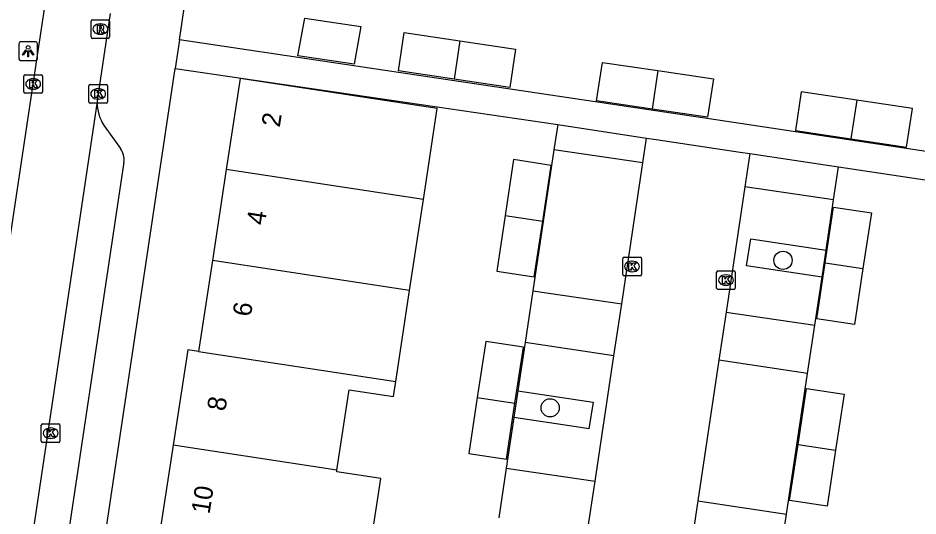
# Model space of a CAD drawing. Extents: x 164150 to 165261, y 382513 to 383432.
# Drawn here: x 164313.46 to 164361.83, y 382821.01 to 382847.79 of the extents above; entities that cross this region are included whole.
import ezdxf

# ---------------------------------------------------------------- set-up
doc = ezdxf.new("R2010")
doc.units = 0
for name, color, linetype in [('IMGEO_Boom', 7, 'Continuous'), ('IMGEO_Groenvoorziening', 7, 'Continuous'), ('IMGEO_Kolk', 7, 'Continuous'), ('IMGEO_Lichtpunt', 7, 'Continuous'), ('IMGEO_Pand', 7, 'Continuous'), ('IMGEO_Pand_nummerreeks', 7, 'Continuous'), ('IMGEO_Parkeervlak_open', 7, 'Continuous'), ('IMGEO_Rijbaan_lokaal_open', 7, 'Continuous'), ('IMGEO_Rioolput', 7, 'Continuous'), ('IMGEO_Voetpad_open', 7, 'Continuous')]:
    doc.layers.add(name, color=color, linetype=linetype)

msp = doc.modelspace()

# ---------------------------------------------------------------- linework, layer by layer
at = {"layer": 'IMGEO_Boom'}
for centre in [(164354.574, 382834.763), (164342.059, 382826.829)]:
    msp.add_circle(centre, 0.489, dxfattribs=at)
at = {"layer": 'IMGEO_Groenvoorziening'}
for points in [[(164356.672, 382833.86), (164356.888, 382835.303)], [(164340.321, 382827.745), (164340.106, 382826.312)]]:
    msp.add_lwpolyline(points, dxfattribs=at)
at = {"layer": 'IMGEO_Kolk'}
for p, q in [((164313.777, 382843.818), (164313.777, 382844.67)), ((164313.852, 382844.744), (164314.704, 382844.744)), ((164314.778, 382844.67), (164314.778, 382843.818)), ((164314.265, 382844.524), (164314.29, 382844.524)), ((164317.27, 382843.288), (164317.27, 382844.14)), ((164317.345, 382844.214), (164318.197, 382844.214)), ((164318.271, 382844.14), (164318.271, 382843.288)), ((164314.704, 382843.744), (164313.852, 382843.744)), ((164314.288, 382843.964), (164314.263, 382843.964)), ((164317.758, 382843.994), (164317.783, 382843.994)), ((164318.197, 382843.214), (164317.345, 382843.214)), ((164317.781, 382843.434), (164317.756, 382843.434)), ((164346.037, 382834.932), (164346.889, 382834.932)), ((164345.962, 382834.006), (164345.962, 382834.858)), ((164346.45, 382834.712), (164346.475, 382834.712)), ((164346.963, 382834.858), (164346.963, 382834.006)), ((164346.473, 382834.152), (164346.448, 382834.152)), ((164351.003, 382833.274), (164351.003, 382834.126)), ((164351.078, 382834.2), (164351.93, 382834.2)), ((164351.491, 382833.98), (164351.516, 382833.98)), ((164352.004, 382834.126), (164352.004, 382833.274)), ((164346.889, 382833.932), (164346.037, 382833.932)), ((164351.93, 382833.2), (164351.078, 382833.2)), ((164351.514, 382833.42), (164351.489, 382833.42)), ((164314.71, 382825.041), (164314.71, 382825.893)), ((164314.785, 382825.967), (164315.637, 382825.967)), ((164315.198, 382825.747), (164315.223, 382825.747)), ((164315.711, 382825.893), (164315.711, 382825.041)), ((164315.637, 382824.967), (164314.785, 382824.967)), ((164315.221, 382825.187), (164315.196, 382825.187))]:
    msp.add_line(p, q, dxfattribs=at)
for points in [[(164313.777, 382843.818), (164313.777, 382844.67)], [(164313.852, 382844.744), (164314.704, 382844.744)], [(164314.778, 382844.67), (164314.778, 382843.818)], [(164314.098, 382844.444), (164314.221, 382844.444), (164314.221, 382844.293), (164314.351, 382844.444), (164314.515, 382844.444), (164314.369, 382844.293), (164314.522, 382844.044), (164314.37, 382844.044), (164314.285, 382844.208), (164314.221, 382844.141), (164314.221, 382844.044), (164314.098, 382844.044), (164314.098, 382844.444)], [(164317.27, 382843.288), (164317.27, 382844.14)], [(164317.345, 382844.214), (164318.197, 382844.214)], [(164318.271, 382844.14), (164318.271, 382843.288)], [(164314.704, 382843.744), (164313.852, 382843.744)], [(164317.591, 382843.914), (164317.714, 382843.914), (164317.714, 382843.763), (164317.844, 382843.914), (164318.008, 382843.914), (164317.862, 382843.763), (164318.015, 382843.514), (164317.863, 382843.514), (164317.778, 382843.678), (164317.714, 382843.611), (164317.714, 382843.514), (164317.591, 382843.514), (164317.591, 382843.914)], [(164318.197, 382843.214), (164317.345, 382843.214)], [(164346.037, 382834.932), (164346.889, 382834.932)], [(164345.962, 382834.006), (164345.962, 382834.858)], [(164346.283, 382834.632), (164346.406, 382834.632), (164346.406, 382834.481), (164346.536, 382834.632), (164346.7, 382834.632), (164346.554, 382834.481), (164346.707, 382834.232), (164346.555, 382834.232), (164346.47, 382834.396), (164346.406, 382834.329), (164346.406, 382834.232), (164346.283, 382834.232), (164346.283, 382834.632)], [(164346.963, 382834.858), (164346.963, 382834.006)], [(164351.003, 382833.274), (164351.003, 382834.126)], [(164351.078, 382834.2), (164351.93, 382834.2)], [(164352.004, 382834.126), (164352.004, 382833.274)], [(164346.889, 382833.932), (164346.037, 382833.932)], [(164351.324, 382833.9), (164351.447, 382833.9), (164351.447, 382833.749), (164351.577, 382833.9), (164351.741, 382833.9), (164351.595, 382833.749), (164351.748, 382833.5), (164351.596, 382833.5), (164351.511, 382833.664), (164351.447, 382833.597), (164351.447, 382833.5), (164351.324, 382833.5), (164351.324, 382833.9)], [(164351.93, 382833.2), (164351.078, 382833.2)], [(164314.71, 382825.041), (164314.71, 382825.893)], [(164314.785, 382825.967), (164315.637, 382825.967)], [(164315.711, 382825.893), (164315.711, 382825.041)], [(164315.031, 382825.667), (164315.154, 382825.667), (164315.154, 382825.516), (164315.284, 382825.667), (164315.448, 382825.667), (164315.302, 382825.516), (164315.455, 382825.267), (164315.303, 382825.267), (164315.218, 382825.431), (164315.154, 382825.364), (164315.154, 382825.267), (164315.031, 382825.267), (164315.031, 382825.667)], [(164315.637, 382824.967), (164314.785, 382824.967)]]:
    msp.add_lwpolyline(points, dxfattribs=at)
for centre, start, end in [((164313.854, 382844.668), 91.552, 178.448), ((164313.854, 382844.668), 91.552, 178.448), ((164314.702, 382844.668), 1.552, 88.448), ((164314.702, 382844.668), 1.552, 88.448), ((164317.347, 382844.138), 91.552, 178.448), ((164317.347, 382844.138), 91.552, 178.448), ((164318.195, 382844.138), 1.552, 88.448), ((164318.195, 382844.138), 1.552, 88.448), ((164313.854, 382843.82), 181.552, 268.448), ((164313.854, 382843.82), 181.552, 268.448), ((164314.702, 382843.82), 271.552, 358.448), ((164314.702, 382843.82), 271.552, 358.448), ((164317.347, 382843.29), 181.552, 268.448), ((164317.347, 382843.29), 181.552, 268.448), ((164318.195, 382843.29), 271.552, 358.448), ((164318.195, 382843.29), 271.552, 358.448), ((164346.039, 382834.856), 91.552, 178.448), ((164346.039, 382834.856), 91.552, 178.448), ((164346.887, 382834.856), 1.552, 88.448), ((164346.887, 382834.856), 1.552, 88.448), ((164346.039, 382834.008), 181.552, 268.448), ((164346.039, 382834.008), 181.552, 268.448), ((164346.887, 382834.008), 271.552, 358.448), ((164346.887, 382834.008), 271.552, 358.448), ((164351.08, 382834.124), 91.552, 178.448), ((164351.08, 382834.124), 91.552, 178.448), ((164351.928, 382834.124), 1.552, 88.448), ((164351.928, 382834.124), 1.552, 88.448), ((164351.08, 382833.276), 181.552, 268.448), ((164351.08, 382833.276), 181.552, 268.448), ((164351.928, 382833.276), 271.552, 358.448), ((164351.928, 382833.276), 271.552, 358.448), ((164314.787, 382825.891), 91.552, 178.448), ((164314.787, 382825.891), 91.552, 178.448), ((164315.635, 382825.891), 1.552, 88.448), ((164315.635, 382825.891), 1.552, 88.448), ((164314.787, 382825.043), 181.552, 268.448), ((164314.787, 382825.043), 181.552, 268.448), ((164315.635, 382825.043), 271.552, 358.448), ((164315.635, 382825.043), 271.552, 358.448)]:
    msp.add_arc(centre, 0.0765, start, end, dxfattribs=at)
for centre, major_axis, ratio, start_param, end_param in [((164314.264, 382844.244), (-0.387, 0.002), 0.722429, 4.712389, 7.853982), ((164314.289, 382844.244), (-0.39, 0.002), 0.717154, 1.570796, 4.712389), ((164317.757, 382843.714), (-0.387, 0.002), 0.722429, 4.712389, 7.853982), ((164317.782, 382843.714), (-0.39, 0.002), 0.717154, 1.570796, 4.712389), ((164346.449, 382834.432), (-0.387, 0.002), 0.722429, 4.712389, 7.853982), ((164346.474, 382834.432), (-0.39, 0.002), 0.717154, 1.570796, 4.712389), ((164351.49, 382833.7), (-0.387, 0.002), 0.722429, 4.712389, 7.853982), ((164351.515, 382833.7), (-0.39, 0.002), 0.717154, 1.570796, 4.712389), ((164315.197, 382825.467), (-0.387, 0.002), 0.722429, 4.712389, 7.853982), ((164315.222, 382825.467), (-0.39, 0.002), 0.717154, 1.570796, 4.712389)]:
    msp.add_ellipse(centre, major_axis=major_axis, ratio=ratio, start_param=start_param, end_param=end_param, dxfattribs=at)
at = {"layer": 'IMGEO_Lichtpunt'}
for p, q in [((164313.509, 382846.413), (164313.509, 382845.606)), ((164313.509, 382846.413), (164313.509, 382845.606)), ((164314.411, 382846.508), (164313.603, 382846.508)), ((164314.411, 382846.508), (164313.603, 382846.508)), ((164314.505, 382845.606), (164314.505, 382846.413)), ((164314.505, 382845.606), (164314.505, 382846.413)), ((164313.603, 382845.512), (164314.411, 382845.512)), ((164313.603, 382845.512), (164314.411, 382845.512))]:
    msp.add_line(p, q, dxfattribs=at)
for points in [[(164313.883, 382846.077), (164313.922, 382846.049), (164313.734, 382845.787), (164313.696, 382845.814), (164313.883, 382846.077)], [(164314.095, 382846.049), (164314.133, 382846.076), (164314.32, 382845.814), (164314.281, 382845.786), (164314.095, 382846.049)], [(164313.985, 382846.029), (164314.032, 382846.029), (164314.032, 382845.707), (164313.985, 382845.707), (164313.985, 382846.029)]]:
    msp.add_lwpolyline(points, dxfattribs=at)
msp.add_circle((164314.008, 382846.211), 0.0994, dxfattribs=at)
for centre, start, end in [((164313.603, 382846.413), 90, 180), ((164313.603, 382846.413), 90, 180), ((164314.411, 382846.413), 0, 90), ((164314.411, 382846.413), 0, 90), ((164313.603, 382845.606), 180, 270), ((164313.603, 382845.606), 180, 270), ((164314.411, 382845.606), 270, 0), ((164314.411, 382845.606), 270, 360)]:
    msp.add_arc(centre, 0.0946, start, end, dxfattribs=at)
at = {"layer": 'IMGEO_Pand'}
for points in [[(164331.884, 382847.33), (164331.535, 382845.31), (164328.504, 382845.765), (164328.874, 382847.776), (164331.884, 382847.33)], [(164336.896, 382844.506), (164333.907, 382844.956), (164334.217, 382847.017), (164337.206, 382846.568)], [(164337.206, 382846.568), (164340.195, 382846.118), (164339.885, 382844.057), (164336.896, 382844.506)], [(164337.206, 382846.568), (164336.896, 382844.506)], [(164347.545, 382842.897), (164344.545, 382843.344), (164344.866, 382845.407), (164347.851, 382844.966)], [(164347.851, 382844.966), (164350.836, 382844.524), (164350.517, 382842.454), (164347.545, 382842.897)], [(164347.851, 382844.966), (164347.545, 382842.897)], [(164335.246, 382838.038), (164335.987, 382842.933), (164325.403, 382844.548), (164324.656, 382839.654)], [(164358.537, 382843.372), (164355.548, 382843.82), (164355.24, 382841.743), (164358.225, 382841.297)], [(164358.537, 382843.372), (164358.225, 382841.297)], [(164358.225, 382841.297), (164361.208, 382840.852), (164361.525, 382842.923), (164358.537, 382843.372)], [(164341.664, 382836.869), (164342.122, 382839.869), (164340.095, 382840.186), (164339.639, 382837.178)], [(164324.656, 382839.654), (164323.91, 382834.759)], [(164335.246, 382838.038), (164324.656, 382839.654)], [(164334.505, 382833.143), (164335.246, 382838.038)], [(164356.846, 382834.625), (164357.294, 382837.621), (164359.324, 382837.325), (164358.868, 382834.319)], [(164339.639, 382837.178), (164339.185, 382834.177), (164341.205, 382833.868), (164341.664, 382836.869)], [(164339.639, 382837.178), (164341.664, 382836.869)], [(164323.91, 382834.759), (164323.163, 382829.865)], [(164334.505, 382833.143), (164323.91, 382834.759)], [(164358.868, 382834.319), (164358.411, 382831.312), (164356.395, 382831.608), (164356.846, 382834.625)], [(164356.846, 382834.625), (164358.868, 382834.319)], [(164333.764, 382828.247), (164334.505, 382833.143)], [(164340.165, 382827.081), (164340.618, 382830.085), (164338.599, 382830.392), (164338.145, 382827.387)], [(164323.163, 382829.865), (164322.58, 382829.954), (164321.797, 382824.824)], [(164323.163, 382829.865), (164333.764, 382828.247)], [(164330.603, 382823.48), (164331.262, 382827.801), (164333.642, 382827.438), (164333.764, 382828.247)], [(164355.381, 382824.867), (164355.84, 382827.87), (164357.858, 382827.572), (164357.4, 382824.56)], [(164338.145, 382827.387), (164337.69, 382824.381), (164339.709, 382824.062), (164340.165, 382827.081)], [(164338.145, 382827.387), (164340.165, 382827.081)], [(164321.797, 382824.824), (164321.014, 382819.693), (164321.607, 382819.602)], [(164330.603, 382823.48), (164321.797, 382824.824)], [(164357.4, 382824.56), (164356.942, 382821.548), (164354.92, 382821.853), (164355.381, 382824.867)], [(164355.381, 382824.867), (164357.4, 382824.56)], [(164332.195, 382817.987), (164332.963, 382823.024), (164330.589, 382823.386), (164330.603, 382823.48)]]:
    msp.add_lwpolyline(points, dxfattribs=at)
at = {"layer": 'IMGEO_Parkeervlak_open'}
for points in [[(164342.26, 382840.703), (164341.126, 382833.13)], [(164356.888, 382835.303), (164357.294, 382838.011)], [(164356.672, 382833.86), (164352.609, 382834.466), (164352.851, 382835.923), (164356.888, 382835.303)], [(164356.285, 382831.275), (164356.672, 382833.86)], [(164340.709, 382830.337), (164340.321, 382827.745)], [(164354.761, 382821.108), (164355.896, 382828.681)], [(164340.321, 382827.745), (164344.375, 382827.141), (164344.145, 382825.7), (164343.459, 382825.804), (164340.106, 382826.312)], [(164340.106, 382826.312), (164339.698, 382823.586)]]:
    msp.add_lwpolyline(points, dxfattribs=at)
at = {"layer": 'IMGEO_Rijbaan_lokaal_open'}
for points in [[(164301.88, 382761.702), (164302.972, 382768.762), (164306.009, 382789.028), (164308.94, 382808.745), (164311.541, 382826.019), (164314.278, 382844.244), (164317.049, 382862.672), (164317.478, 382865.636)], [(164318.416, 382848.033), (164317.771, 382843.714), (164317.74, 382843.507)], [(164317.721, 382843.296), (164305.588, 382762.12)], [(164347.039, 382839.997), (164347.238, 382841.326)], [(164347.238, 382841.326), (164347.755, 382841.26), (164352.276, 382840.585), (164352.791, 382840.504)], [(164352.791, 382840.504), (164352.523, 382838.717)], [(164345.904, 382832.423), (164347.039, 382839.997)], [(164352.523, 382838.717), (164351.515, 382831.984)], [(164345.486, 382829.632), (164345.904, 382832.423)], [(164351.515, 382831.984), (164351.128, 382829.402)], [(164344.474, 382822.879), (164345.486, 382829.632)], [(164351.128, 382829.402), (164349.993, 382821.825)], [(164344.073, 382820.206), (164344.474, 382822.879)], [(164349.993, 382821.825), (164349.669, 382819.657)]]:
    msp.add_lwpolyline(points, dxfattribs=at)
msp.add_arc((164319.934, 382843.203), 2.215, 172.1129, 177.5961, dxfattribs=at)
at = {"layer": 'IMGEO_Rioolput'}
for p, q in [((164317.384, 382846.773), (164317.384, 382847.625)), ((164317.459, 382847.699), (164318.311, 382847.699)), ((164318.385, 382847.625), (164318.385, 382846.773)), ((164317.872, 382847.479), (164317.897, 382847.479)), ((164318.311, 382846.699), (164317.459, 382846.699)), ((164317.895, 382846.919), (164317.87, 382846.919))]:
    msp.add_line(p, q, dxfattribs=at)
for points in [[(164317.384, 382846.773), (164317.384, 382847.625)], [(164317.459, 382847.699), (164318.311, 382847.699)], [(164318.385, 382847.625), (164318.385, 382846.773)], [(164317.973, 382847.397), (164317.721, 382847.399), (164317.721, 382846.999)], [(164317.721, 382846.999), (164317.845, 382846.999), (164317.845, 382847.161), (164317.856, 382847.161)], [(164317.899, 382847.318), (164317.845, 382847.318), (164317.845, 382847.237)], [(164317.845, 382847.237), (164317.897, 382847.237)], [(164317.903, 382847.132), (164317.974, 382846.999), (164318.114, 382846.999), (164318.049, 382847.125)], [(164318.311, 382846.699), (164317.459, 382846.699)]]:
    msp.add_lwpolyline(points, dxfattribs=at)
for centre, radius, start, end in [((164317.461, 382847.623), 0.0765, 91.552, 178.448), ((164317.461, 382847.623), 0.0765, 91.552, 178.448), ((164318.309, 382847.623), 0.0765, 1.552, 88.448), ((164318.309, 382847.623), 0.0765, 1.552, 88.448), ((164317.855, 382847.108), 0.0533, 26.0293, 88.6989), ((164317.881, 382847.426), 0.19, 274.7715, 282.9687), ((164317.905, 382847.222), 0.0964, 77.0061, 93.1865), ((164317.919, 382847.279), 0.0378, 276.6634, 79.6772), ((164317.972, 382847.287), 0.109, 350.3612, 89.416), ((164317.97, 382847.287), 0.112, 277.5842, 350.9817), ((164317.954, 382847.072), 0.108, 29.5134, 73.7905), ((164317.461, 382846.775), 0.0765, 181.552, 268.448), ((164317.461, 382846.775), 0.0765, 181.552, 268.448), ((164318.309, 382846.775), 0.0765, 271.552, 358.448), ((164318.309, 382846.775), 0.0765, 271.552, 358.448)]:
    msp.add_arc(centre, radius, start, end, dxfattribs=at)
for centre, major_axis, ratio, start_param, end_param in [((164317.871, 382847.199), (-0.387, 0.002), 0.722429, 4.712389, 7.853982), ((164317.896, 382847.199), (-0.39, 0.002), 0.717154, 1.570796, 4.712389)]:
    msp.add_ellipse(centre, major_axis=major_axis, ratio=ratio, start_param=start_param, end_param=end_param, dxfattribs=at)
at = {"layer": 'IMGEO_Voetpad_open'}
for points in [[(164322.133, 382846.618), (164325.126, 382866.898), (164325.776, 382867.343)], [(164322.133, 382846.618), (164321.904, 382845.071)], [(164378.331, 382838.195), (164350.25, 382842.417), (164322.133, 382846.618)], [(164308.618, 382756.371), (164321.904, 382845.071)], [(164321.904, 382845.071), (164342.463, 382842.062)], [(164318.093, 382841.994), (164318.963, 382840.775)], [(164342.463, 382842.062), (164342.26, 382840.703)], [(164342.463, 382842.062), (164347.238, 382841.326)], [(164347.039, 382839.997), (164342.26, 382840.703)], [(164352.791, 382840.504), (164357.562, 382839.799)], [(164319.154, 382840.039), (164307.907, 382764.872)], [(164357.294, 382838.011), (164357.562, 382839.799)], [(164357.562, 382839.799), (164378.11, 382836.71)], [(164357.294, 382838.011), (164352.523, 382838.717)], [(164341.126, 382833.13), (164340.709, 382830.337)], [(164341.126, 382833.13), (164345.904, 382832.423)], [(164351.515, 382831.984), (164356.285, 382831.275)], [(164355.896, 382828.681), (164356.285, 382831.275)], [(164345.486, 382829.632), (164340.709, 382830.337)], [(164355.896, 382828.681), (164351.128, 382829.402)], [(164339.698, 382823.586), (164339.299, 382820.92)], [(164339.698, 382823.586), (164344.474, 382822.879)], [(164349.993, 382821.825), (164354.761, 382821.108)], [(164354.436, 382818.942), (164354.761, 382821.108)]]:
    msp.add_lwpolyline(points, dxfattribs=at)
for centre, radius, start, end in [((164319.868, 382843.205), 2.149, 177.5828, 214.308), ((164318.13, 382840.166), 1.032, 352.9241, 36.1718)]:
    msp.add_arc(centre, radius, start, end, dxfattribs=at)

# ---------------------------------------------------------------- texts
at = {"layer": 'IMGEO_Pand_nummerreeks'}
for s, rotation, p in [('2', 81.1251, (164327.525, 382841.886)), ('4', 81.1366, (164326.721, 382836.616)), ('6', 81.1251, (164325.971, 382831.7)), ('8', 81.1251, (164324.599, 382826.62)), ('10', 81.1251, (164323.752, 382821.086))]:
    msp.add_text(s, height=1, rotation=rotation, dxfattribs=at).set_placement(p)

doc.saveas('drawing.dxf')
